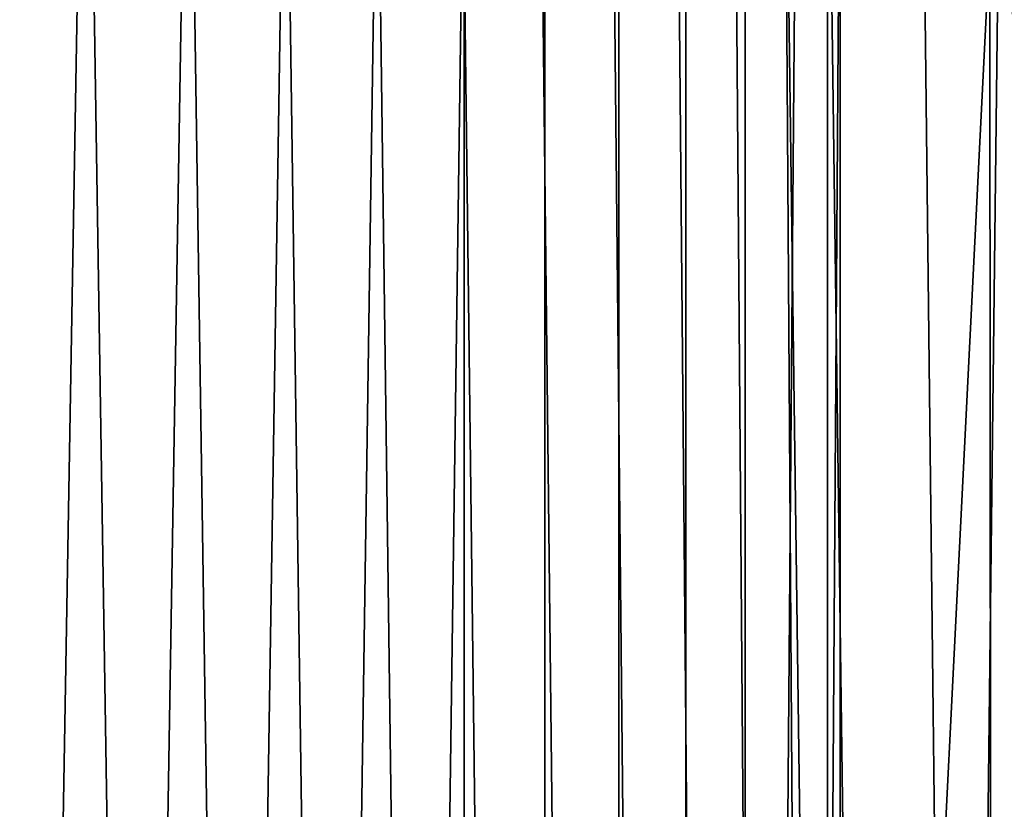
# Model space of a CAD drawing. Header units: metres. Extents: x -109 to 109, y -100 to 58.
# Tile 463 of 642: x 93.6 to 96.79, y -4.63 to -2.08. Entities that reach past the tile are written whole.
import ezdxf

# ---------------------------------------------------------------- set-up
doc = ezdxf.new("R2010")
doc.units = ezdxf.units.M
doc.layers.add('solid_21_062_100_XXX', color=7, linetype='CONTINUOUS')

msp = doc.modelspace()

# ---------------------------------------------------------------- linework, layer by layer
at = {"layer": 'solid_21_062_100_XXX'}
for points in [[(96.741463, -0.91039, 13.943073), (96.520103, -0.936232, 14.674503), (96.759384, -21.80121, 13.882022)], [(96.741463, -0.91039, 13.943073), (96.759384, -21.80121, 13.882022), (97.009621, -21.803694, 12.996941), (96.805374, -0.902649, 13.723988)], [(96.215813, -0.969615, 15.619077), (96.49469, -21.794573, 14.755951), (96.759384, -21.80121, 13.882022), (96.520103, -0.936232, 14.674503)], [(95.913979, -0.992065, 16.355116), (96.077278, -21.779341, 15.99228), (96.215843, -21.784122, 15.618992), (96.077339, -0.980992, 15.992134)], [(96.077339, -0.980992, 15.992134), (96.215805, -11.376868, 15.619099), (96.215813, -0.969615, 15.619077)], [(96.077339, -0.980992, 15.992134), (96.215843, -21.784122, 15.618992), (96.215805, -11.376868, 15.619099)], [(96.49469, -21.794573, 14.755951), (96.215813, -0.969615, 15.619077), (96.215805, -11.376868, 15.619099)], [(95.28289, -1.022917, 17.366581), (95.515182, -21.766615, 17.044897), (95.726082, -21.770718, 16.707016), (95.515839, -1.013075, 17.043917)], [(95.515839, -1.013075, 17.043917), (95.726082, -21.770718, 16.707016), (95.913765, -21.77492, 16.355556), (95.726524, -1.002776, 16.706257)], [(95.726524, -1.002776, 16.706257), (95.913765, -21.77492, 16.355556), (96.077278, -21.779341, 15.99228), (95.913979, -0.992065, 16.355116)], [(94.150986, -1.056857, 18.479259), (94.460495, -21.750275, 18.231249), (94.753609, -21.754391, 17.962059), (94.461479, -1.049266, 18.230408)], [(94.461479, -1.049266, 18.230408), (94.753609, -21.754391, 17.962059), (95.02787, -21.758478, 17.673759), (94.754501, -1.041053, 17.961178)], [(94.754501, -1.041053, 17.961178), (95.02787, -21.758478, 17.673759), (95.282089, -21.762545, 17.367613), (95.028725, -1.032257, 17.672796)], [(95.028725, -1.032257, 17.672796), (95.282089, -21.762545, 17.367613), (95.515182, -21.766615, 17.044897), (95.28289, -1.022917, 17.366581)], [(93.129181, -1.075571, 19.092787), (93.482529, -21.738705, 18.911869), (93.823448, -21.742308, 18.707251), (93.483322, -1.070038, 18.91143)], [(93.483322, -1.070038, 18.91143), (93.823448, -21.742308, 18.707251), (94.14994, -21.746204, 18.48004), (93.82444, -1.06379, 18.70661)], [(93.82444, -1.06379, 18.70661), (94.14994, -21.746204, 18.48004), (94.460495, -21.750275, 18.231249), (94.150986, -1.056857, 18.479259)], [(96.778305, -1.115065, -13.817234), (96.256935, -11.494609, -15.495147), (96.256943, -1.199629, -15.495126)], [(96.536095, -21.804167, -14.623018), (96.256966, -21.789589, -15.495042), (96.256935, -11.494609, -15.495147), (96.778305, -1.115065, -13.817234)], [(96.837769, -1.104696, -13.611465), (96.800011, -21.815187, -13.742511), (96.536095, -21.804167, -14.623018), (96.778305, -1.115065, -13.817234)], [(95.948891, -21.777317, -16.248625), (96.116005, -1.21624, -15.877007), (96.256943, -1.199629, -15.495126), (96.116005, -21.7833, -15.877005)], [(96.116005, -21.7833, -15.877005), (96.256943, -1.199629, -15.495126), (96.256935, -11.494609, -15.495147)], [(95.94902, -1.232397, -16.248371), (95.948891, -21.777317, -16.248625), (95.756493, -21.771534, -16.60788), (95.756821, -1.248013, -16.607327)], [(95.94902, -1.232397, -16.248371), (96.116005, -1.21624, -15.877007), (95.948891, -21.777317, -16.248625)], [(95.540352, -1.263013, -16.952114), (95.539871, -21.765873, -16.952829), (95.300179, -21.760302, -17.281736), (95.300667, -1.277326, -17.281115)], [(95.756821, -1.248013, -16.607327), (95.756493, -21.771534, -16.60788), (95.539871, -21.765873, -16.952829), (95.540352, -1.263013, -16.952114)], [(94.756248, -1.303624, -17.885643), (94.454391, -21.743994, -18.158073), (94.134377, -21.738783, -18.409147), (94.454117, -1.315486, -18.1583)], [(95.038879, -1.290885, -17.592781), (94.756248, -21.749365, -17.885641), (94.454391, -21.743994, -18.158073), (94.756248, -1.303624, -17.885643)], [(95.038879, -1.290885, -17.592781), (95.038589, -21.754805, -17.593107), (94.756248, -21.749365, -17.885641)], [(95.300667, -1.277326, -17.281115), (95.300179, -21.760302, -17.281736), (95.038589, -21.754805, -17.593107), (95.038879, -1.290885, -17.592781)], [(93.797249, -1.33635, -18.637934), (93.446045, -21.729265, -18.842422), (93.0812, -21.725203, -19.022427), (93.445625, -1.345256, -18.842649)], [(94.133949, -1.326413, -18.409458), (93.797691, -21.733837, -18.637653), (93.446045, -21.729265, -18.842422), (93.797249, -1.33635, -18.637934)], [(94.454117, -1.315486, -18.1583), (94.134377, -21.738783, -18.409147), (93.797691, -21.733837, -18.637653), (94.133949, -1.326413, -18.409458)]]:
    msp.add_3dface(points, dxfattribs=at)

doc.saveas('drawing.dxf')
